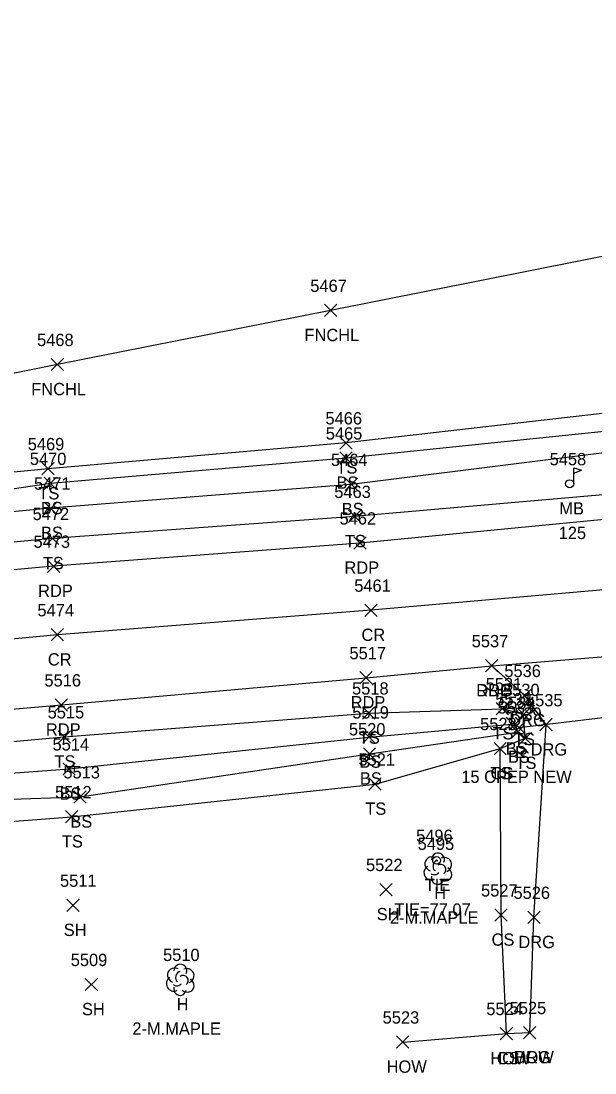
# Model space of a CAD drawing. Extents: x 1443912 to 1445411, y 621446 to 623693.
# Drawn here: x 1444006.9 to 1444100.3, y 622430.3 to 622601.4 of the extents above; entities that cross this region are included whole.
import ezdxf

# ---------------------------------------------------------------- set-up
doc = ezdxf.new("R2010")
doc.units = 0
for name, color, linetype in [('C_A', 7, 'Continuous'), ('C_C', 7, 'Continuous'), ('C_I', 7, 'Continuous'), ('CBP', 7, 'Continuous'), ('D_A', 7, 'Continuous'), ('D_C', 7, 'Continuous'), ('D_I', 7, 'Continuous'), ('D_TIC', 7, 'Continuous'), ('DCP', 7, 'Continuous'), ('L_A', 7, 'Continuous'), ('L_C', 7, 'Continuous'), ('L_I', 7, 'Continuous'), ('L_TIC', 7, 'Continuous'), ('LBC', 7, 'Continuous'), ('LELB', 7, 'Continuous'), ('LFNC', 7, 'Continuous'), ('LMB', 7, 'Continuous'), ('LTD', 7, 'Continuous'), ('P_A', 7, 'Continuous'), ('P_I', 7, 'Continuous'), ('P_TIC', 7, 'Continuous'), ('PET', 7, 'Continuous'), ('PRC', 7, 'Continuous'), ('R_A', 7, 'Continuous'), ('R_I', 7, 'Continuous'), ('R_TIC', 7, 'Continuous'), ('RDG', 7, 'Continuous')]:
    doc.layers.add(name, color=color, linetype=linetype)

msp = doc.modelspace()

# ---------------------------------------------------------------- linework, layer by layer
at = {"layer": 'CBP'}
for radius in [0.625, 0.0833]:
    msp.add_circle((1444074.55, 622464.89), radius, dxfattribs=at)
at = {"layer": 'D_TIC'}
for points in [[(1444086.97, 622485.5), (1444088.97, 622487.5)], [(1444088.97, 622485.5), (1444086.97, 622487.5)]]:
    msp.add_lwpolyline(points, dxfattribs=at)
at = {"layer": 'DCP'}
msp.add_lwpolyline([(1444087.97, 622486.5), (1444113.14, 622489.5)], dxfattribs=at)
at = {"layer": 'L_TIC'}
for points in [[(1444056.31, 622553.36), (1444058.31, 622555.36)], [(1444058.31, 622553.36), (1444056.31, 622555.36)], [(1444011.82, 622544.56), (1444013.82, 622546.56)], [(1444013.82, 622544.56), (1444011.82, 622546.56)], [(1444058.83, 622531.81), (1444060.83, 622533.81)], [(1444060.83, 622531.81), (1444058.83, 622533.81)], [(1444058.83, 622529.34), (1444060.83, 622531.34)], [(1444060.83, 622529.34), (1444058.83, 622531.34)], [(1444010.32, 622527.61), (1444012.32, 622529.61)], [(1444012.32, 622527.61), (1444010.32, 622529.61)], [(1444010.69, 622525.21), (1444012.69, 622527.21)], [(1444012.69, 622525.21), (1444010.69, 622527.21)], [(1444059.68, 622525.05), (1444061.68, 622527.05)], [(1444061.68, 622525.05), (1444059.68, 622527.05)], [(1444010.71, 622521.18), (1444012.71, 622523.18)], [(1444012.71, 622521.18), (1444010.71, 622523.18)], [(1444060.22, 622519.84), (1444062.22, 622521.84)], [(1444062.22, 622519.84), (1444060.22, 622521.84)], [(1444011.05, 622516.25), (1444013.05, 622518.25)], [(1444013.05, 622516.25), (1444011.05, 622518.25)], [(1444062.49, 622487.86), (1444064.49, 622489.86)], [(1444064.49, 622487.86), (1444062.49, 622489.86)], [(1444084.25, 622488.57), (1444086.25, 622490.57)], [(1444086.25, 622488.57), (1444084.25, 622490.57)], [(1444084.25, 622488.57), (1444086.25, 622490.57)], [(1444086.25, 622488.57), (1444084.25, 622490.57)], [(1444087.73, 622487.63), (1444089.73, 622489.63)], [(1444089.73, 622487.63), (1444087.73, 622489.63)], [(1444086.38, 622486.1), (1444088.38, 622488.1)], [(1444088.38, 622486.1), (1444086.38, 622488.1)], [(1444012.94, 622483.98), (1444014.94, 622485.98)], [(1444014.94, 622483.98), (1444012.94, 622485.98)], [(1444062.54, 622483.96), (1444064.54, 622485.96)], [(1444064.54, 622483.96), (1444062.54, 622485.96)], [(1444086.74, 622484.76), (1444088.74, 622486.76)], [(1444088.74, 622484.76), (1444086.74, 622486.76)], [(1444086.74, 622484.76), (1444088.74, 622486.76)], [(1444088.74, 622484.76), (1444086.74, 622486.76)], [(1444087.99, 622483.76), (1444089.99, 622485.76)], [(1444089.99, 622483.76), (1444087.99, 622485.76)], [(1444083.91, 622482.08), (1444085.91, 622484.08)], [(1444085.91, 622482.08), (1444083.91, 622484.08)], [(1444083.91, 622482.08), (1444085.91, 622484.08)], [(1444085.91, 622482.08), (1444083.91, 622484.08)], [(1444062.64, 622481.22), (1444064.64, 622483.22)], [(1444064.64, 622481.22), (1444062.64, 622483.22)], [(1444013.74, 622478.76), (1444015.74, 622480.76)], [(1444015.74, 622478.76), (1444013.74, 622480.76)], [(1444063.54, 622476.31), (1444065.54, 622478.31)], [(1444065.54, 622476.31), (1444063.54, 622478.31)], [(1444015.49, 622474.22), (1444017.49, 622476.22)], [(1444017.49, 622474.22), (1444015.49, 622476.22)], [(1444014.15, 622470.99), (1444016.15, 622472.99)], [(1444016.15, 622470.99), (1444014.15, 622472.99)], [(1444065.33, 622459.15), (1444067.33, 622461.15)], [(1444067.33, 622459.15), (1444065.33, 622461.15)], [(1444014.38, 622456.59), (1444016.38, 622458.59)], [(1444016.38, 622456.59), (1444014.38, 622458.59)], [(1444084.06, 622455.01), (1444086.06, 622457.01)], [(1444086.06, 622455.01), (1444084.06, 622457.01)], [(1444017.34, 622443.7), (1444019.34, 622445.7)], [(1444019.34, 622443.7), (1444017.34, 622445.7)], [(1444084.92, 622435.72), (1444086.92, 622437.72)], [(1444086.92, 622435.72), (1444084.92, 622437.72)], [(1444084.92, 622435.72), (1444086.92, 622437.72)], [(1444086.92, 622435.72), (1444084.92, 622437.72)], [(1444088.72, 622435.88), (1444090.72, 622437.88)], [(1444090.72, 622435.88), (1444088.72, 622437.88)], [(1444068.04, 622434.34), (1444070.04, 622436.34)], [(1444070.04, 622434.34), (1444068.04, 622436.34)]]:
    msp.add_lwpolyline(points, dxfattribs=at)
at = {"layer": 'LBC'}
msp.add_lwpolyline([(1444069.04, 622435.34), (1444085.92, 622436.72), (1444089.72, 622436.88)], dxfattribs=at)
at = {"layer": 'LELB'}
for points in [[(1444355.82, 622587.79), (1444382.09, 622601.43), (1444388.22, 622600.75), (1444394.39, 622583.53), (1444391.13, 622563.97), (1444339.07, 622561.57), (1444316.17, 622561.23), (1444296.28, 622556.98), (1444246.36, 622551.15), (1444206.26, 622547.16), (1444161.92, 622543.9), (1444107.71, 622538.27), (1444059.83, 622532.81), (1444011.32, 622528.61), (1443962.45, 622523.89), (1443917.35, 622519.88)], [(1444391.13, 622563.97), (1444393.11, 622557.15), (1444387.61, 622551.8), (1444340.05, 622546.57), (1444297.72, 622542.62), (1444246.78, 622537.17), (1444208.05, 622534.52), (1444162.95, 622529.01), (1444109.78, 622525.06), (1444061.22, 622520.84), (1444012.05, 622517.25), (1443964.19, 622512.75), (1443917.37, 622507.84)], [(1444389.41, 622557.2), (1444389.07, 622559.29), (1444339.7, 622555.81), (1444297.22, 622553.54), (1444246.54, 622547.88), (1444206.48, 622544.61), (1444161.88, 622540.06), (1444108.12, 622535.29), (1444059.83, 622530.34), (1444011.69, 622526.21), (1443965.09, 622519.3), (1443918.03, 622516.72)], [(1444389.41, 622557.2), (1444340.01, 622552.25), (1444297.37, 622550.05), (1444246.69, 622544.15), (1444206.7, 622540.73), (1444161.88, 622535.5), (1444108.33, 622532.02), (1444060.68, 622526.05), (1444011.71, 622522.18), (1443963.48, 622517.56), (1443917.38, 622512.98)], [(1443923.81, 622475.92), (1443964.84, 622480.54), (1444013.94, 622484.98), (1444063.49, 622488.86), (1444085.25, 622489.57)], [(1443924.7, 622463.65), (1443965.54, 622468.19), (1444015.15, 622471.99), (1444064.54, 622477.31), (1444084.91, 622483.08), (1444088.99, 622484.76), (1444088.73, 622488.63), (1444085.25, 622489.57)], [(1443924.77, 622466.78), (1443965.54, 622473.5), (1444016.49, 622475.22), (1444063.64, 622482.22), (1444087.74, 622485.76)], [(1443924.86, 622471.73), (1443965.69, 622476.14), (1444014.74, 622479.76), (1444063.54, 622484.96), (1444087.38, 622487.1), (1444087.74, 622485.76)], [(1444085.92, 622436.72), (1444085.06, 622456.01), (1444084.91, 622483.08)]]:
    msp.add_lwpolyline(points, dxfattribs=at)
at = {"layer": 'LFNC'}
msp.add_lwpolyline([(1444226.91, 622589.53), (1444203.12, 622584.26), (1444155.59, 622574.4), (1444105.92, 622564.01), (1444057.31, 622554.36), (1444012.82, 622545.56), (1443959.35, 622534.74), (1443949.66, 622532.76), (1443926.97, 622543.82)], dxfattribs=at)
at = {"layer": 'LMB'}
for p, q in [((1444096.88, 622528.76), (1444098.18, 622528.38)), ((1444096.89, 622526.17), (1444096.89, 622528.76)), ((1444096.89, 622527.86), (1444098.17, 622528.37)), ((1444096.23, 622526.16), (1444096.23, 622526.16))]:
    msp.add_line(p, q, dxfattribs=at)
msp.add_circle((1444096.23, 622526.16), 0.656, dxfattribs=at)
at = {"layer": 'LTD'}
for p, q in [((1444074.74, 622463.59), (1444074.74, 622463.59)), ((1444074.74, 622463.59), (1444074.74, 622463.59)), ((1444032.81, 622445.52), (1444032.81, 622445.52)), ((1444032.81, 622445.52), (1444032.81, 622445.52))]:
    msp.add_line(p, q, dxfattribs=at)
for centre in [(1444074.79, 622465.02), (1444032.85, 622446.95)]:
    msp.add_arc(centre, 1.05, 335.5272, 180.9563, dxfattribs=at)
for centre, major_axis, ratio, start_param, end_param in [((1444073.95, 622464.26), (1.21, -0.51), 0.895232, 1.570796, 4.712389), ((1444075.78, 622464.17), (-1.14, -0.48), 0.949671, 1.570796, 4.712389), ((1444073.66, 622462.88), (0.58, -1.04), 0.959034, 3.141593, 6.283185), ((1444074.53, 622464.05), (-0.208, -0.792), 0.645439, 3.141593, 6.283185), ((1444075.24, 622463.42), (-0.5, 0.667), 0.989748, 3.141593, 6.283185), ((1444075.74, 622462.76), (-1.09, 0.79), 0.841452, 1.570796, 4.712389), ((1444074.74, 622462.09), (0.26, 1.06), 0.942809, 1.570796, 4.712389), ((1444074.28, 622462.84), (-0.625, -0.083), 0.423636, 0, 3.141593), ((1444032.02, 622446.18), (1.21, -0.51), 0.895232, 1.570796, 4.712389), ((1444032.6, 622445.97), (-0.208, -0.792), 0.645439, 3.141593, 6.283185), ((1444033.31, 622445.35), (-0.5, 0.667), 0.989748, 3.141593, 6.283185), ((1444033.85, 622446.1), (-1.14, -0.48), 0.949671, 1.570796, 4.712389), ((1444031.72, 622444.81), (0.58, -1.04), 0.959034, 3.141593, 6.283185), ((1444032.35, 622444.77), (-0.625, -0.083), 0.423636, 0, 3.141593), ((1444033.81, 622444.68), (-1.09, 0.79), 0.841452, 1.570796, 4.712389), ((1444032.81, 622444.02), (0.26, 1.06), 0.942809, 1.570796, 4.712389)]:
    msp.add_ellipse(centre, major_axis=major_axis, ratio=ratio, start_param=start_param, end_param=end_param, dxfattribs=at)
at = {"layer": 'P_TIC'}
for points in [[(1444061.07, 622515.52), (1444063.07, 622517.52)], [(1444063.07, 622515.52), (1444061.07, 622517.52)], [(1444011.2, 622511.74), (1444013.2, 622513.74)], [(1444013.2, 622511.74), (1444011.2, 622513.74)], [(1444062.9, 622504.59), (1444064.9, 622506.59)], [(1444064.9, 622504.59), (1444062.9, 622506.59)], [(1444011.84, 622500.59), (1444013.84, 622502.59)], [(1444013.84, 622500.59), (1444011.84, 622502.59)], [(1444082.54, 622495.56), (1444084.54, 622497.56)], [(1444084.54, 622495.56), (1444082.54, 622497.56)], [(1444062.08, 622493.61), (1444064.08, 622495.61)], [(1444064.08, 622493.61), (1444062.08, 622495.61)], [(1444012.47, 622489.18), (1444014.47, 622491.18)], [(1444014.47, 622489.18), (1444012.47, 622491.18)]]:
    msp.add_lwpolyline(points, dxfattribs=at)
at = {"layer": 'PET'}
for points in [[(1443922.89, 622481.78), (1443964.16, 622485.92), (1444013.47, 622490.18), (1444063.08, 622494.61), (1444083.54, 622496.56), (1444116.52, 622499.25), (1444168.09, 622503.58), (1444210.27, 622507.18), (1444250.99, 622510.56), (1444300.66, 622515.16), (1444342.9, 622518.95), (1444378.71, 622522.5), (1444430.26, 622526.78), (1444460.19, 622529.88), (1444494.98, 622532.7), (1444537.07, 622536.56), (1444563.09, 622539.1), (1444595.4, 622542.11), (1444628.15, 622544.68), (1444676.42, 622546.88), (1444682.73, 622544.1), (1444699.24, 622535.04), (1444703.98, 622527.2), (1444703.26, 622510.63)], [(1444296.33, 622536.74), (1444247.14, 622532.77), (1444208.52, 622529.43), (1444163.07, 622525.19), (1444109.73, 622521.08), (1444062.07, 622516.52), (1444012.2, 622512.74), (1443965.03, 622508.39), (1443917.55, 622503.83)]]:
    msp.add_lwpolyline(points, dxfattribs=at)
at = {"layer": 'PRC'}
msp.add_lwpolyline([(1444719.77, 622561.99), (1444681.72, 622559.72), (1444650.83, 622557.58), (1444613.8, 622554.84), (1444583.05, 622552.28), (1444545.98, 622548.57), (1444490.19, 622543.66), (1444448.69, 622540.02), (1444415.77, 622536.99), (1444385.19, 622533.95), (1444342.42, 622530.03), (1444296.8, 622526.08), (1444247.95, 622521.6), (1444210.22, 622518.45), (1444165.33, 622514.18), (1444110.47, 622509.68), (1444063.9, 622505.59), (1444012.84, 622501.59), (1443966.33, 622497.17), (1443919.63, 622492.61)], dxfattribs=at)
at = {"layer": 'R_TIC'}
for points in [[(1444082.54, 622495.56), (1444084.54, 622497.56)], [(1444084.54, 622495.56), (1444082.54, 622497.56)], [(1444087.91, 622490.71), (1444089.91, 622492.71)], [(1444089.91, 622490.71), (1444087.91, 622492.71)], [(1444091.38, 622485.95), (1444093.38, 622487.95)], [(1444093.38, 622485.95), (1444091.38, 622487.95)], [(1444089.4, 622454.62), (1444091.4, 622456.62)], [(1444091.4, 622454.62), (1444089.4, 622456.62)], [(1444088.72, 622435.88), (1444090.72, 622437.88)], [(1444090.72, 622435.88), (1444088.72, 622437.88)]]:
    msp.add_lwpolyline(points, dxfattribs=at)
at = {"layer": 'RDG'}
msp.add_lwpolyline([(1444089.72, 622436.88), (1444090.4, 622455.62), (1444092.38, 622486.95), (1444088.91, 622491.71), (1444083.54, 622496.56)], dxfattribs=at)

# ---------------------------------------------------------------- texts
at = {"layer": 'C_A'}
msp.add_text('TIE', height=2, dxfattribs=at).set_placement((1444072.63, 622459.89))
at = {"layer": 'C_C'}
msp.add_text('TIE=77.07', height=2, dxfattribs=at).set_placement((1444067.7, 622455.89))
at = {"layer": 'C_I'}
msp.add_text('5496', height=2, dxfattribs=at).set_placement((1444071.23, 622467.89))
at = {"layer": 'D_A'}
msp.add_text('P', height=2, dxfattribs=at).set_placement((1444087.34, 622481.5))
at = {"layer": 'D_C'}
msp.add_text('15 CPEP NEW', height=2, dxfattribs=at).set_placement((1444078.58, 622477.5))
at = {"layer": 'D_I'}
msp.add_text('5534', height=2, dxfattribs=at).set_placement((1444084.71, 622489.5))
at = {"layer": 'L_A'}
for s, p in [('FNCHL', (1444053.05, 622549.36)), ('FNCHL', (1444008.57, 622540.56)), ('TS', (1444058.24, 622527.81)), ('BS', (1444058.27, 622525.34)), ('TS', (1444009.73, 622523.61)), ('BS', (1444010.13, 622521.21)), ('MB', (1444094.54, 622521.16)), ('BS', (1444059.12, 622521.05)), ('BS', (1444010.16, 622517.18)), ('TS', (1444059.63, 622515.84)), ('TS', (1444010.46, 622512.25)), ('TS', (1444061.9, 622483.86)), ('TS', (1444083.66, 622484.57)), ('TS', (1444083.66, 622484.57)), ('TS', (1444087.14, 622483.63)), ('BS', (1444085.82, 622482.1)), ('BS', (1444086.18, 622480.76)), ('BS', (1444086.18, 622480.76)), ('TS', (1444012.35, 622479.98)), ('BS', (1444061.98, 622479.96)), ('TS', (1444087.4, 622479.76)), ('BS', (1444062.08, 622477.22)), ('TS', (1444083.32, 622478.08)), ('CS', (1444083.35, 622478.08)), ('BS', (1444013.18, 622474.76)), ('TS', (1444062.95, 622472.31)), ('BS', (1444014.93, 622470.22)), ('TS', (1444013.56, 622466.99)), ('H', (1444074.17, 622458.59)), ('SH', (1444064.81, 622455.15)), ('SH', (1444013.86, 622452.59)), ('CS', (1444083.51, 622451.01)), ('SH', (1444016.83, 622439.7)), ('H', (1444032.24, 622440.52)), ('HOW', (1444083.31, 622431.72)), ('CS', (1444084.36, 622431.72)), ('HOW', (1444087.11, 622431.88)), ('HOW', (1444066.43, 622430.34))]:
    msp.add_text(s, height=2, dxfattribs=at).set_placement(p)
at = {"layer": 'L_C'}
for s, p in [('125', (1444094.44, 622517.16)), ('2-M.MAPLE', (1444066.96, 622454.59)), ('2-M.MAPLE', (1444025.03, 622436.52))]:
    msp.add_text(s, height=2, dxfattribs=at).set_placement(p)
at = {"layer": 'L_I'}
for s, p in [('5467', (1444054, 622557.36)), ('5468', (1444009.52, 622548.56)), ('5466', (1444056.47, 622535.81)), ('5465', (1444056.52, 622533.34)), ('5469', (1444008, 622531.61)), ('5470', (1444008.34, 622529.21)), ('5464', (1444057.37, 622529.05)), ('5458', (1444092.97, 622529.16)), ('5471', (1444009.02, 622525.18)), ('5463', (1444057.91, 622523.84)), ('5472', (1444008.79, 622520.25)), ('5531', (1444082.56, 622492.57)), ('5531', (1444082.56, 622492.57)), ('5518', (1444060.8, 622491.86)), ('5530', (1444085.38, 622491.63)), ('5532', (1444084.12, 622490.1)), ('5533', (1444084.48, 622488.76)), ('5533', (1444084.48, 622488.76)), ('5515', (1444011.24, 622487.98)), ('5519', (1444060.84, 622487.96)), ('5529', (1444085.72, 622487.76)), ('5520', (1444060.29, 622485.22)), ('5528', (1444081.65, 622486.08)), ('5528', (1444081.65, 622486.08)), ('5514', (1444012.04, 622482.76)), ('5521', (1444061.84, 622480.31)), ('5513', (1444013.8, 622478.22)), ('5512', (1444012.45, 622474.99)), ('5495', (1444071.48, 622466.59)), ('5522', (1444063.07, 622463.15)), ('5511', (1444013.25, 622460.59)), ('5527', (1444081.8, 622459.01)), ('5509', (1444015, 622447.7)), ('5510', (1444030.03, 622448.52)), ('5524', (1444082.66, 622439.72)), ('5524', (1444082.66, 622439.72)), ('5525', (1444086.46, 622439.88)), ('5523', (1444065.78, 622438.34))]:
    msp.add_text(s, height=2, dxfattribs=at).set_placement(p)
at = {"layer": 'P_A'}
for s, p in [('RDP', (1444059.56, 622511.52)), ('RDP', (1444009.69, 622507.74)), ('CR', (1444062.33, 622500.59)), ('CR', (1444011.27, 622496.59)), ('RDP', (1444081.02, 622491.56)), ('RDP', (1444060.57, 622489.61)), ('RDP', (1444010.96, 622485.18))]:
    msp.add_text(s, height=2, dxfattribs=at).set_placement(p)
at = {"layer": 'P_I'}
for s, p in [('5462', (1444058.76, 622519.52)), ('5473', (1444008.94, 622515.74)), ('5461', (1444061.16, 622508.59)), ('5474', (1444009.58, 622504.59)), ('5537', (1444080.28, 622499.56)), ('5517', (1444060.38, 622497.61)), ('5516', (1444010.72, 622493.18))]:
    msp.add_text(s, height=2, dxfattribs=at).set_placement(p)
at = {"layer": 'R_A'}
for p in [(1444081.02, 622491.56), (1444086.4, 622486.71), (1444089.87, 622481.95), (1444087.88, 622450.62), (1444087.21, 622431.88)]:
    msp.add_text('DRG', height=2, dxfattribs=at).set_placement(p)
at = {"layer": 'R_I'}
for s, p in [('5537', (1444080.28, 622499.56)), ('5536', (1444085.59, 622494.71)), ('5535', (1444089.12, 622489.95)), ('5526', (1444087.08, 622458.62)), ('5525', (1444086.46, 622439.88))]:
    msp.add_text(s, height=2, dxfattribs=at).set_placement(p)

doc.saveas('drawing.dxf')
